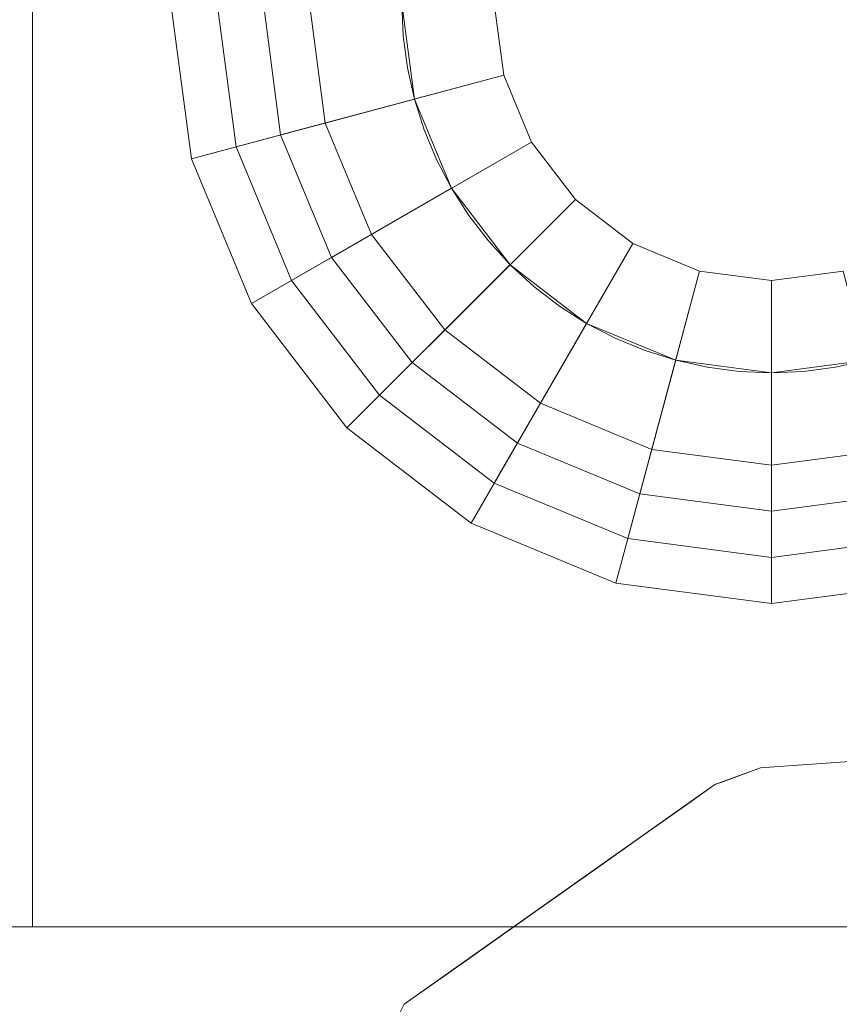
# Model space of a CAD drawing. Header units: inches. Extents: x -412 to -304, y -62 to 18.
# Tile 280 of 656: x -360.106 to -359.756, y -29.591 to -29.171. Entities that reach past the tile are written whole.
import ezdxf

# ---------------------------------------------------------------- set-up
doc = ezdxf.new("R2010")
doc.units = ezdxf.units.IN
doc.header["$LTSCALE"] = 32
doc.header["$MEASUREMENT"] = 0
doc.linetypes.add('Dash Style-1', pattern=[0.083328, 0.041656, -0.041672])
for name, color, linetype, lineweight in [('Black', 7, 'Continuous', 18), ('DashLineFill', 7, 'Dash Style-1', 13), ('Drawing', 7, 'Continuous', 18), ('Metal_HtAdjMech', 7, 'Continuous', 18), ('None', 7, 'Continuous', 18), ('SolidLine', 7, 'Continuous', 15), ('Wood_1-H', 7, 'Continuous', 13)]:
    doc.layers.add(name, color=color, linetype=linetype, lineweight=lineweight)

# ---------------------------------------------------------------- blocks, each defined once
blk = doc.blocks.new('Group-20')
at = {"layer": 'Black'}
for points in [[(-34.54794, 16.53613, 28.9791), (34.54794, 16.53613, 28.9791), (34.54794, -16.53613, 28.9791), (-34.54794, -16.53613, 28.9791)], [(-34.54794, 16.53613, 27.70079), (34.54794, 16.53613, 27.70079), (34.54794, -16.53613, 27.70079), (-34.54794, -16.53613, 27.70079)]]:
    blk.add_3dface(points, dxfattribs=at)
at = {"layer": 'Wood_1-H'}
for points in [[(-35.96494, 17.95313, 28.99879), (35.96494, 17.95313, 28.99879), (35.96494, -17.95313, 28.99879), (-35.96494, -17.95313, 28.99879)], [(-35.96494, 17.95313, 28.9791), (35.96494, 17.95313, 28.9791), (35.96494, -17.95313, 28.9791), (-35.96494, -17.95313, 28.9791)]]:
    blk.add_3dface(points, dxfattribs=at)
blk = doc.blocks.new('MpHtAdjTrough-1095 (3D)')
at = {"layer": 'Black'}
for points in [[(-17.3622, -4.05467, -1.5537), (17.3622, -4.05467, -1.5537), (17.3622, 2.5995, -3.97562), (-17.3622, 2.5995, -3.97562)], [(-17.3622, 2.59168, -4.03646), (17.3622, 2.59168, -4.03646), (17.3622, -4.07513, -1.60994), (-17.3622, -4.07513, -1.60994)]]:
    blk.add_3dface(points, dxfattribs=at)
blk = doc.blocks.new('MPHtAdj-PowerUnit (3D)')
at = {"layer": 'Metal_HtAdjMech'}
for points, invisible_edges in [([(-17.46708, -1.86908, -1.59361), (-17.48422, -1.84486, -1.57593), (-17.48422, 1.77418, -1.57593), (-17.46704, 1.79845, -1.59364)], 10), ([(-17.48422, 1.77418, -1.57593), (-17.48422, -1.84486, -1.57593), (-17.50736, -1.81215, -1.54844), (-17.50736, 1.74147, -1.54844)], 5), ([(-17.50736, 1.74147, -1.54844), (-17.50736, -1.81215, -1.54844), (-17.52814, -1.78278, -1.51913), (-17.52814, 1.71209, -1.51913)], 5), ([(-17.53761, 1.69871, -1.50386), (-17.52814, 1.71209, -1.51913), (-17.52814, -1.78278, -1.51913)], 10), ([(-17.53761, -1.7694, -1.50386), (-17.54643, -1.75694, -1.4882), (-17.54643, 1.68624, -1.4882), (-17.53761, 1.69871, -1.50386)], 10), ([(-17.53761, 1.69871, -1.50386), (-17.52814, -1.78278, -1.51913), (-17.53761, -1.7694, -1.50386)], 9), ([(-17.55388, 1.6757, -1.47365), (-17.54643, 1.68624, -1.4882), (-17.54643, -1.75694, -1.4882)], 10), ([(-17.56078, 1.66595, -1.45882), (-17.55388, 1.6757, -1.47365), (-17.55388, -1.7464, -1.47365)], 10), ([(-17.55388, 1.6757, -1.47365), (-17.54643, -1.75694, -1.4882), (-17.55388, -1.7464, -1.47365)], 9), ([(-17.56203, 1.66255, -1.45584), (-17.56078, 1.66595, -1.45882), (-17.55388, -1.7464, -1.47365)], 10), ([(-17.57063, -1.67923, -1.43465), (-17.56203, 1.66255, -1.45584), (-17.56203, -1.73323, -1.45584)], 11), ([(-17.55388, -1.7464, -1.47365), (-17.56203, -1.73323, -1.45584), (-17.56203, 1.66255, -1.45584)], 11), ([(-8.18665, -1.46268, -0.15748), (-17.57063, -1.67923, -0.15748), (-17.56788, -1.71726, -0.15748), (-17.56078, -1.73666, -0.15748)], 9), ([(-8.21386, -1.73658, -0.15748), (-8.20681, -1.71726, -0.15748), (-8.18665, -1.46268, -0.15748), (-17.56078, -1.73666, -0.15748)], 12), ([(-17.56203, -1.73323, -1.45584), (-17.56788, -1.71726, -1.44183), (-17.57063, -1.67923, -1.43465)], 8), ([(-17.56078, -1.73666, -0.15748), (-17.56788, -1.71726, -0.15748), (-17.56788, -1.71726, -1.44183), (-17.56203, -1.73323, -1.45584)], 8), ([(-17.56203, -1.73323, -1.45584), (-17.56078, -1.73666, -1.45884), (-17.56078, -1.73666, -0.15748)], 8), ([(-17.55388, -1.7464, -1.47365), (-17.56078, -1.73666, -1.45884), (-17.56203, -1.73323, -1.45584)], 8), ([(-8.21386, -1.73658, -0.15748), (-17.56078, -1.73666, -0.15748), (-17.46708, -1.86908, -0.15748)], 9), ([(-17.46708, -1.86908, -0.15748), (-17.56078, -1.73666, -0.15748), (-17.56078, -1.73666, -1.45884), (-17.55388, -1.7464, -1.47365)], 8), ([(-17.46708, -1.86908, -0.15748), (-17.43493, -1.88573, -0.15748), (-8.33966, -1.88573, -0.15748), (-8.21386, -1.73658, -0.15748)], 12), ([(-17.46708, -1.86908, -0.15748), (-17.55388, -1.7464, -1.47365), (-17.54643, -1.75694, -1.4882), (-17.53761, -1.7694, -1.50386)], 9), ([(-17.46708, -1.86908, -0.15748), (-17.53761, -1.7694, -1.50386), (-17.52814, -1.78278, -1.51913)], 9), ([(-17.52814, -1.78278, -1.51913), (-17.50736, -1.81215, -1.54844), (-17.48422, -1.84486, -1.57593), (-17.46708, -1.86908, -0.15748)], 12), ([(-17.48422, -1.84486, -1.57593), (-17.46708, -1.86908, -1.59361), (-17.46708, -1.86908, -0.15748)], 8)]:
    blk.add_3dface(points, dxfattribs=dict(at, invisible_edges=invisible_edges))
blk.add_3dface([(-17.56788, -1.71726, -1.44183), (-17.56788, -1.71726, -0.15748), (-17.57063, -1.67923, -0.15748), (-17.57063, -1.67923, -1.43465)], dxfattribs=at)
blk = doc.blocks.new('TEK04-FrameB (3D)')
at = {"layer": 'Black'}
for points in [[(19.28416, -0.63864, 11.61417), (19.35039, -0.62992, 11.61417), (19.35039, -0.72835, 11.61417), (19.30963, -0.73371, 11.61417)], [(19.28416, -0.63864, 11.67323), (19.35039, -0.62992, 11.67323), (19.35039, -0.62992, 11.61417), (19.28416, -0.63864, 11.61417)], [(19.28926, -0.65766, 11.69291), (19.35039, -0.64961, 11.69291), (19.35039, -0.62992, 11.67323), (19.28416, -0.63864, 11.67323)], [(19.22244, -0.66421, 11.61417), (19.28416, -0.63864, 11.61417), (19.30963, -0.73371, 11.61417), (19.27165, -0.74944, 11.61417)], [(19.22244, -0.66421, 11.67323), (19.28416, -0.63864, 11.67323), (19.28416, -0.63864, 11.61417), (19.22244, -0.66421, 11.61417)], [(19.23228, -0.68125, 11.69291), (19.28926, -0.65766, 11.69291), (19.28416, -0.63864, 11.67323), (19.22244, -0.66421, 11.67323)], [(19.31982, -0.77174, 11.69291), (19.35039, -0.76772, 11.69291), (19.35039, -0.64961, 11.69291), (19.28926, -0.65766, 11.69291)], [(19.29134, -0.78354, 11.69291), (19.31982, -0.77174, 11.69291), (19.28926, -0.65766, 11.69291), (19.23228, -0.68125, 11.69291)], [(19.16944, -0.70487, 11.61417), (19.22244, -0.66421, 11.61417), (19.27165, -0.74944, 11.61417), (19.23904, -0.77447, 11.61417)], [(19.16944, -0.70487, 11.67323), (19.22244, -0.66421, 11.67323), (19.22244, -0.66421, 11.61417), (19.16944, -0.70487, 11.61417)], [(19.18336, -0.71879, 11.69291), (19.23228, -0.68125, 11.69291), (19.22244, -0.66421, 11.67323), (19.16944, -0.70487, 11.67323)], [(19.29435, -0.67667, 11.47638), (19.35039, -0.66929, 11.47638), (19.35039, -0.68898, 11.45669), (19.29945, -0.69568, 11.45669)], [(19.29435, -0.67667, 11.53543), (19.35039, -0.66929, 11.53543), (19.35039, -0.66929, 11.47638), (19.29435, -0.67667, 11.47638)], [(19.30963, -0.73371, 11.53543), (19.35039, -0.72835, 11.53543), (19.35039, -0.66929, 11.53543), (19.29435, -0.67667, 11.53543)], [(19.24213, -0.6983, 11.47638), (19.29435, -0.67667, 11.47638), (19.29945, -0.69568, 11.45669), (19.25197, -0.71535, 11.45669)], [(19.24213, -0.6983, 11.53543), (19.29435, -0.67667, 11.53543), (19.29435, -0.67667, 11.47638), (19.24213, -0.6983, 11.47638)], [(19.27165, -0.74944, 11.53543), (19.30963, -0.73371, 11.53543), (19.29435, -0.67667, 11.53543), (19.24213, -0.6983, 11.53543)], [(19.26688, -0.80231, 11.69291), (19.29134, -0.78354, 11.69291), (19.23228, -0.68125, 11.69291), (19.18336, -0.71879, 11.69291)], [(19.29945, -0.69568, 11.45669), (19.35039, -0.68898, 11.45669), (19.35039, -0.76772, 11.45669), (19.31982, -0.77174, 11.45669)], [(19.25197, -0.71535, 11.45669), (19.29945, -0.69568, 11.45669), (19.31982, -0.77174, 11.45669), (19.29134, -0.78354, 11.45669)], [(19.19728, -0.73271, 11.47638), (19.24213, -0.6983, 11.47638), (19.25197, -0.71535, 11.45669), (19.2112, -0.74663, 11.45669)], [(19.19728, -0.73271, 11.53543), (19.24213, -0.6983, 11.53543), (19.24213, -0.6983, 11.47638), (19.19728, -0.73271, 11.47638)], [(19.23904, -0.77447, 11.53543), (19.27165, -0.74944, 11.53543), (19.24213, -0.6983, 11.53543), (19.19728, -0.73271, 11.53543)], [(19.12877, -0.75787, 11.61417), (19.16944, -0.70487, 11.61417), (19.23904, -0.77447, 11.61417), (19.21401, -0.80709, 11.61417)], [(19.12877, -0.75787, 11.67323), (19.16944, -0.70487, 11.67323), (19.16944, -0.70487, 11.61417), (19.12877, -0.75787, 11.61417)], [(19.14582, -0.76772, 11.69291), (19.18336, -0.71879, 11.69291), (19.16944, -0.70487, 11.67323), (19.12877, -0.75787, 11.67323)], [(19.2112, -0.74663, 11.45669), (19.25197, -0.71535, 11.45669), (19.29134, -0.78354, 11.45669), (19.26688, -0.80231, 11.45669)], [(19.24811, -0.82677, 11.69291), (19.26688, -0.80231, 11.69291), (19.18336, -0.71879, 11.69291), (19.14582, -0.76772, 11.69291)], [(19.30963, -0.73371, 11.61417), (19.35039, -0.72835, 11.61417), (19.35039, -0.72835, 11.53543), (19.30963, -0.73371, 11.53543)], [(19.16287, -0.77756, 11.47638), (19.19728, -0.73271, 11.47638), (19.2112, -0.74663, 11.45669), (19.17992, -0.7874, 11.45669)], [(19.16287, -0.77756, 11.53543), (19.19728, -0.73271, 11.53543), (19.19728, -0.73271, 11.47638), (19.16287, -0.77756, 11.47638)], [(19.21401, -0.80709, 11.53543), (19.23904, -0.77447, 11.53543), (19.19728, -0.73271, 11.53543), (19.16287, -0.77756, 11.53543)], [(19.27165, -0.74944, 11.61417), (19.30963, -0.73371, 11.61417), (19.30963, -0.73371, 11.53543), (19.27165, -0.74944, 11.53543)], [(19.17992, -0.7874, 11.45669), (19.2112, -0.74663, 11.45669), (19.26688, -0.80231, 11.45669), (19.24811, -0.82677, 11.45669)], [(19.23904, -0.77447, 11.61417), (19.27165, -0.74944, 11.61417), (19.27165, -0.74944, 11.53543), (19.23904, -0.77447, 11.53543)], [(19.10321, -0.81959, 11.61417), (19.12877, -0.75787, 11.61417), (19.21401, -0.80709, 11.61417), (19.19828, -0.84507, 11.61417)], [(19.10321, -0.81959, 11.67323), (19.12877, -0.75787, 11.67323), (19.12877, -0.75787, 11.61417), (19.10321, -0.81959, 11.61417)], [(19.12222, -0.82469, 11.69291), (19.14582, -0.76772, 11.69291), (19.12877, -0.75787, 11.67323), (19.10321, -0.81959, 11.67323)], [(19.23631, -0.85526, 11.69291), (19.24811, -0.82677, 11.69291), (19.14582, -0.76772, 11.69291), (19.12222, -0.82469, 11.69291)], [(19.31982, -0.77174, 11.45669), (19.35039, -0.76772, 11.45669), (19.35039, -0.76772, 11.69291), (19.31982, -0.77174, 11.69291)], [(19.29134, -0.78354, 11.45669), (19.31982, -0.77174, 11.45669), (19.31982, -0.77174, 11.69291), (19.29134, -0.78354, 11.69291)], [(19.21401, -0.80709, 11.61417), (19.23904, -0.77447, 11.61417), (19.23904, -0.77447, 11.53543), (19.21401, -0.80709, 11.53543)], [(19.14124, -0.82978, 11.47638), (19.16287, -0.77756, 11.47638), (19.17992, -0.7874, 11.45669), (19.16025, -0.83488, 11.45669)], [(19.14124, -0.82978, 11.53543), (19.16287, -0.77756, 11.53543), (19.16287, -0.77756, 11.47638), (19.14124, -0.82978, 11.47638)], [(19.19828, -0.84507, 11.53543), (19.21401, -0.80709, 11.53543), (19.16287, -0.77756, 11.53543), (19.14124, -0.82978, 11.53543)], [(19.26688, -0.80231, 11.45669), (19.29134, -0.78354, 11.45669), (19.29134, -0.78354, 11.69291), (19.26688, -0.80231, 11.69291)], [(19.16025, -0.83488, 11.45669), (19.17992, -0.7874, 11.45669), (19.24811, -0.82677, 11.45669), (19.23631, -0.85526, 11.45669)], [(19.24811, -0.82677, 11.45669), (19.26688, -0.80231, 11.45669), (19.26688, -0.80231, 11.69291), (19.24811, -0.82677, 11.69291)], [(19.19828, -0.84507, 11.61417), (19.21401, -0.80709, 11.61417), (19.21401, -0.80709, 11.53543), (19.19828, -0.84507, 11.53543)], [(19.09449, -0.88583, 11.61417), (19.10321, -0.81959, 11.61417), (19.19828, -0.84507, 11.61417), (19.19291, -0.88583, 11.61417)], [(19.09449, -0.88583, 11.67323), (19.10321, -0.81959, 11.67323), (19.10321, -0.81959, 11.61417), (19.09449, -0.88583, 11.61417)], [(19.11417, -0.88583, 11.69291), (19.12222, -0.82469, 11.69291), (19.10321, -0.81959, 11.67323), (19.09449, -0.88583, 11.67323)], [(19.23228, -0.88583, 11.69291), (19.23631, -0.85526, 11.69291), (19.12222, -0.82469, 11.69291), (19.11417, -0.88583, 11.69291)], [(19.23631, -0.85526, 11.45669), (19.24811, -0.82677, 11.45669), (19.24811, -0.82677, 11.69291), (19.23631, -0.85526, 11.69291)], [(19.13386, -0.88583, 11.47638), (19.14124, -0.82978, 11.47638), (19.16025, -0.83488, 11.45669), (19.15354, -0.88583, 11.45669)], [(19.13386, -0.88583, 11.53543), (19.14124, -0.82978, 11.53543), (19.14124, -0.82978, 11.47638), (19.13386, -0.88583, 11.47638)], [(19.19291, -0.88583, 11.53543), (19.19828, -0.84507, 11.53543), (19.14124, -0.82978, 11.53543), (19.13386, -0.88583, 11.53543)], [(19.15354, -0.88583, 11.45669), (19.16025, -0.83488, 11.45669), (19.23631, -0.85526, 11.45669), (19.23228, -0.88583, 11.45669)], [(19.19291, -0.88583, 11.61417), (19.19828, -0.84507, 11.61417), (19.19828, -0.84507, 11.53543), (19.19291, -0.88583, 11.53543)], [(19.23228, -0.88583, 11.45669), (19.23631, -0.85526, 11.45669), (19.23631, -0.85526, 11.69291), (19.23228, -0.88583, 11.69291)], [(19.09449, -0.88583, 11.61417), (19.19291, -0.88583, 11.61417), (19.19291, -0.88583, 11.61417)], [(19.10321, -0.95206, 11.61417), (19.09449, -0.88583, 11.61417), (19.19291, -0.88583, 11.61417), (19.19828, -0.92659, 11.61417)], [(19.09449, -0.88583, 11.67323), (19.09449, -0.88583, 11.61417), (19.09449, -0.88583, 11.61417)], [(19.10321, -0.95206, 11.67323), (19.09449, -0.88583, 11.67323), (19.09449, -0.88583, 11.61417), (19.10321, -0.95206, 11.61417)], [(19.11417, -0.88583, 11.69291), (19.09449, -0.88583, 11.67323), (19.09449, -0.88583, 11.67323)], [(19.12222, -0.94697, 11.69291), (19.11417, -0.88583, 11.69291), (19.09449, -0.88583, 11.67323), (19.10321, -0.95206, 11.67323)], [(19.23228, -0.88583, 11.69291), (19.11417, -0.88583, 11.69291), (19.11417, -0.88583, 11.69291)], [(19.23631, -0.9164, 11.69291), (19.23228, -0.88583, 11.69291), (19.11417, -0.88583, 11.69291), (19.12222, -0.94697, 11.69291)], [(19.13386, -0.88583, 11.47638), (19.15354, -0.88583, 11.45669), (19.15354, -0.88583, 11.45669)], [(19.14124, -0.94187, 11.47638), (19.13386, -0.88583, 11.47638), (19.15354, -0.88583, 11.45669), (19.16025, -0.93678, 11.45669)], [(19.13386, -0.88583, 11.53543), (19.13386, -0.88583, 11.47638), (19.13386, -0.88583, 11.47638)], [(19.14124, -0.94187, 11.53543), (19.13386, -0.88583, 11.53543), (19.13386, -0.88583, 11.47638), (19.14124, -0.94187, 11.47638)], [(19.19291, -0.88583, 11.53543), (19.13386, -0.88583, 11.53543), (19.13386, -0.88583, 11.53543)], [(19.19828, -0.92659, 11.53543), (19.19291, -0.88583, 11.53543), (19.13386, -0.88583, 11.53543), (19.14124, -0.94187, 11.53543)], [(19.15354, -0.88583, 11.45669), (19.23228, -0.88583, 11.45669), (19.23228, -0.88583, 11.45669)], [(19.15354, -0.88583, 11.45669), (19.15354, -0.88583, 11.45669), (19.23228, -0.88583, 11.45669)], [(19.16025, -0.93678, 11.45669), (19.15354, -0.88583, 11.45669), (19.23228, -0.88583, 11.45669), (19.23631, -0.9164, 11.45669)], [(19.19291, -0.88583, 11.61417), (19.19291, -0.88583, 11.53543), (19.19291, -0.88583, 11.53543)], [(19.19828, -0.92659, 11.61417), (19.19291, -0.88583, 11.61417), (19.19291, -0.88583, 11.53543), (19.19828, -0.92659, 11.53543)], [(19.23228, -0.88583, 11.45669), (19.23228, -0.88583, 11.69291), (19.23228, -0.88583, 11.69291)], [(19.23631, -0.9164, 11.45669), (19.23228, -0.88583, 11.45669), (19.23228, -0.88583, 11.69291), (19.23631, -0.9164, 11.69291)]]:
    blk.add_3dface(points, dxfattribs=at)
at = {"layer": 'Metal_HtAdjMech'}
for points, invisible_edges in [([(19.74409, -0.37402, 11.61417), (18.95669, -0.37402, 11.61417), (19.33667, -0.72895, 11.61417), (19.35039, -0.72835, 11.61417)], 11), ([(18.95669, -0.37402, 11.61417), (19.32305, -0.73074, 11.61417), (19.33667, -0.72895, 11.61417)], 9), ([(18.95669, -0.37402, 11.61417), (19.29653, -0.73784, 11.61417), (19.30963, -0.73371, 11.61417)], 9), ([(18.95669, -0.37402, 11.61417), (19.28384, -0.7431, 11.61417), (19.29653, -0.73784, 11.61417)], 9), ([(19.30963, -0.73371, 11.61417), (19.32305, -0.73074, 11.61417), (18.95669, -0.37402, 11.61417)], 10), ([(18.95669, -0.37402, 11.61417), (19.26007, -0.75683, 11.61417), (19.27165, -0.74944, 11.61417)], 9), ([(19.27165, -0.74944, 11.61417), (19.28384, -0.7431, 11.61417), (18.95669, -0.37402, 11.61417)], 10), ([(18.95669, -0.37402, 11.61417), (19.23904, -0.77447, 11.61417), (19.24917, -0.76519, 11.61417)], 9), ([(19.24917, -0.76519, 11.61417), (19.26007, -0.75683, 11.61417), (18.95669, -0.37402, 11.61417)], 10), ([(18.95669, -0.37402, 11.61417), (19.22139, -0.7955, 11.61417), (19.22976, -0.7846, 11.61417)], 9), ([(19.22976, -0.7846, 11.61417), (19.23904, -0.77447, 11.61417), (18.95669, -0.37402, 11.61417)], 10), ([(18.95669, -0.37402, 11.61417), (19.20767, -0.81927, 11.61417), (19.21401, -0.80709, 11.61417)], 9), ([(18.95669, -0.37402, 11.61417), (19.19531, -0.85848, 11.61417), (19.19828, -0.84507, 11.61417)], 9), ([(18.95669, -0.37402, 11.61417), (19.20241, -0.93969, 11.61417), (19.19828, -0.92659, 11.61417)], 9), ([(19.21401, -0.80709, 11.61417), (19.22139, -0.7955, 11.61417), (18.95669, -0.37402, 11.61417)], 10), ([(18.95669, -0.37402, 11.61417), (19.19351, -0.8721, 11.61417), (19.19531, -0.85848, 11.61417)], 9), ([(19.19828, -0.92659, 11.61417), (19.19531, -0.91317, 11.61417), (18.95669, -0.37402, 11.61417)], 10), ([(19.19828, -0.84507, 11.61417), (19.20241, -0.83197, 11.61417), (18.95669, -0.37402, 11.61417)], 10), ([(18.95669, -0.37402, 11.61417), (19.2822, -1.81102, 11.61417), (19.20767, -0.95238, 11.61417), (19.20241, -0.93969, 11.61417)], 11), ([(19.19531, -0.91317, 11.61417), (19.19351, -0.89955, 11.61417), (18.95669, -0.37402, 11.61417)], 10), ([(19.20241, -0.83197, 11.61417), (19.20767, -0.81927, 11.61417), (18.95669, -0.37402, 11.61417)], 10), ([(18.95669, -0.37402, 11.61417), (19.19351, -0.89955, 11.61417), (19.19291, -0.88583, 11.61417)], 9), ([(19.19291, -0.88583, 11.61417), (19.19351, -0.8721, 11.61417), (18.95669, -0.37402, 11.61417)], 10), ([(18.95669, -0.37402, 11.61417), (19.2764, -1.82346, 11.61417), (19.27903, -1.81712, 11.61417)], 9), ([(18.95669, -0.37402, 11.61417), (18.95669, -2.26378, 11.61417), (19.27285, -1.83672, 11.61417), (19.27434, -1.83001, 11.61417)], 10), ([(19.27434, -1.83001, 11.61417), (19.2764, -1.82346, 11.61417), (18.95669, -0.37402, 11.61417)], 10), ([(19.27903, -1.81712, 11.61417), (19.2822, -1.81102, 11.61417), (18.95669, -0.37402, 11.61417)], 10), ([(18.95669, -2.26378, 11.53543), (18.95669, -2.26378, 11.61417), (18.95669, -0.37402, 11.61417), (18.95669, -0.38431, 11.61372)], 8), ([(18.95669, -0.38431, 11.61372), (18.95669, -0.39453, 11.61238), (18.95669, -2.26378, 11.53543)], 10), ([(18.95669, -0.39453, 11.61238), (18.95669, -0.40458, 11.61015), (18.95669, -2.26378, 11.53543)], 10), ([(18.95669, -0.40458, 11.61015), (18.95669, -0.41441, 11.60705), (18.95669, -2.26378, 11.53543)], 10), ([(18.95669, -2.26378, 11.53543), (18.95669, -0.41441, 11.60705), (18.95669, -0.42393, 11.60311)], 9), ([(18.95669, -0.57085, 11.53543), (18.95669, -0.42393, 11.60311), (18.95669, -0.43307, 11.59835)], 9), ([(18.95669, -0.42393, 11.60311), (18.95669, -0.57085, 11.53543), (18.95669, -2.26378, 11.53543)], 9), ([(18.95669, -0.43307, 11.59835), (18.95669, -0.44176, 11.59281), (18.95669, -0.57085, 11.53543)], 10), ([(18.95669, -0.57085, 11.53543), (18.95669, -0.44176, 11.59281), (18.95669, -0.44994, 11.58654)], 9), ([(18.95669, -0.57085, 11.53543), (18.95669, -0.44994, 11.58654), (18.95669, -0.45753, 11.57958)], 9), ([(18.95669, -0.45753, 11.57958), (18.95669, -0.46449, 11.57198), (18.95669, -0.57085, 11.53543)], 10), ([(18.95669, -0.57085, 11.53543), (18.95669, -0.46449, 11.57198), (18.95669, -0.47077, 11.56381)], 9), ([(18.95669, -0.47077, 11.56381), (18.95669, -0.4763, 11.55512), (18.95669, -0.57085, 11.53543)], 10), ([(18.95669, -0.57085, 11.53543), (18.95669, -0.4763, 11.55512), (18.95669, -0.48106, 11.54598)], 9), ([(18.95669, -0.48106, 11.54598), (18.95669, -0.485, 11.53646), (18.95669, -0.57085, 11.53543)], 10), ([(18.95669, -0.57085, 11.53543), (18.95669, -0.485, 11.53646), (18.95669, -0.4881, 11.52663)], 9), ([(18.95669, -0.4881, 11.52663), (18.95669, -0.49033, 11.51657), (18.95669, -0.57085, 11.53543)], 10), ([(18.95669, -0.57085, 11.53543), (18.95669, -0.49033, 11.51657), (18.95669, -0.49168, 11.50636)], 9), ([(18.95669, -0.57085, 11.53543), (18.95669, -0.49168, 11.50636), (18.95669, -0.49213, 11.49606)], 9), ([(18.95669, -0.49213, 11.49606), (18.95669, -0.49213, 11.33858), (18.95669, -0.57085, 11.33954), (18.95669, -0.57085, 11.53543)], 8), ([(18.95669, -0.57085, 11.33954), (18.95669, -0.49213, 11.33858), (19.14862, -0.49213, 11.33858)], 8), ([(19.14862, -0.49213, 11.33858), (19.74409, -0.49213, 11.33858), (19.74409, -0.57085, 11.33954), (18.95669, -0.57085, 11.33954)], 8), ([(18.95669, -0.57085, 11.53543), (19.32305, -0.73074, 11.53543), (19.30963, -0.73371, 11.53543)], 9), ([(19.35039, -0.72835, 11.53543), (19.33667, -0.72895, 11.53543), (18.95669, -0.57085, 11.53543), (19.74409, -0.57085, 11.53543)], 10), ([(19.30963, -0.73371, 11.53543), (19.29653, -0.73784, 11.53543), (18.95669, -0.57085, 11.53543)], 10), ([(19.33667, -0.72895, 11.53543), (19.32305, -0.73074, 11.53543), (18.95669, -0.57085, 11.53543)], 10), ([(18.95669, -0.57085, 11.53543), (19.28384, -0.7431, 11.53543), (19.27165, -0.74944, 11.53543)], 9), ([(18.95669, -0.57085, 11.53543), (19.26007, -0.75683, 11.53543), (19.24917, -0.76519, 11.53543)], 9), ([(19.29653, -0.73784, 11.53543), (19.28384, -0.7431, 11.53543), (18.95669, -0.57085, 11.53543)], 10), ([(18.95669, -0.57085, 11.53543), (19.23904, -0.77447, 11.53543), (19.22976, -0.7846, 11.53543)], 9), ([(19.27165, -0.74944, 11.53543), (19.26007, -0.75683, 11.53543), (18.95669, -0.57085, 11.53543)], 10), ([(19.24917, -0.76519, 11.53543), (19.23904, -0.77447, 11.53543), (18.95669, -0.57085, 11.53543)], 10), ([(18.95669, -0.57085, 11.53543), (19.20241, -0.83197, 11.53543), (19.19828, -0.84507, 11.53543)], 9), ([(19.19828, -0.84507, 11.53543), (19.19531, -0.85848, 11.53543), (18.95669, -0.57085, 11.53543)], 10), ([(18.95669, -0.57085, 11.53543), (19.22139, -0.7955, 11.53543), (19.21401, -0.80709, 11.53543)], 9), ([(18.95669, -0.57085, 11.53543), (19.19531, -0.91317, 11.53543), (19.19828, -0.92659, 11.53543)], 9), ([(18.95669, -0.57085, 11.53543), (19.20767, -0.81927, 11.53543), (19.20241, -0.83197, 11.53543)], 9), ([(19.22976, -0.7846, 11.53543), (19.22139, -0.7955, 11.53543), (18.95669, -0.57085, 11.53543)], 10), ([(18.95669, -0.57085, 11.53543), (19.19351, -0.89955, 11.53543), (19.19531, -0.91317, 11.53543)], 9), ([(19.21401, -0.80709, 11.53543), (19.20767, -0.81927, 11.53543), (18.95669, -0.57085, 11.53543)], 10), ([(19.19828, -0.92659, 11.53543), (19.20241, -0.93969, 11.53543), (19.2822, -1.81102, 11.53543), (18.95669, -0.57085, 11.53543)], 14), ([(19.19531, -0.85848, 11.53543), (19.19351, -0.8721, 11.53543), (18.95669, -0.57085, 11.53543)], 10), ([(18.95669, -2.26378, 11.53543), (18.95669, -0.57085, 11.53543), (19.2764, -1.82346, 11.53543), (19.27434, -1.83001, 11.53543)], 10), ([(18.95669, -0.57085, 11.53543), (19.2822, -1.81102, 11.53543), (19.27903, -1.81712, 11.53543)], 9), ([(19.27903, -1.81712, 11.53543), (19.2764, -1.82346, 11.53543), (18.95669, -0.57085, 11.53543)], 10), ([(18.95669, -0.57085, 11.53543), (19.19291, -0.88583, 11.53543), (19.19351, -0.89955, 11.53543)], 9), ([(19.19351, -0.8721, 11.53543), (19.19291, -0.88583, 11.53543), (18.95669, -0.57085, 11.53543)], 10), ([(19.33667, -0.72895, 11.53543), (19.33667, -0.72895, 11.61417), (19.32305, -0.73074, 11.61417), (19.32305, -0.73074, 11.53543)], 5), ([(19.35039, -0.72835, 11.53543), (19.35039, -0.72835, 11.61417), (19.33667, -0.72895, 11.61417), (19.33667, -0.72895, 11.53543)], 5), ([(19.30963, -0.73371, 11.53543), (19.30963, -0.73371, 11.61417), (19.29653, -0.73784, 11.61417), (19.29653, -0.73784, 11.53543)], 5), ([(19.32305, -0.73074, 11.53543), (19.32305, -0.73074, 11.61417), (19.30963, -0.73371, 11.61417), (19.30963, -0.73371, 11.53543)], 5), ([(19.29653, -0.73784, 11.53543), (19.29653, -0.73784, 11.61417), (19.28384, -0.7431, 11.61417), (19.28384, -0.7431, 11.53543)], 5), ([(19.28384, -0.7431, 11.53543), (19.28384, -0.7431, 11.61417), (19.27165, -0.74944, 11.61417), (19.27165, -0.74944, 11.53543)], 5), ([(19.27165, -0.74944, 11.53543), (19.27165, -0.74944, 11.61417), (19.26007, -0.75683, 11.61417), (19.26007, -0.75683, 11.53543)], 5), ([(19.26007, -0.75683, 11.53543), (19.26007, -0.75683, 11.61417), (19.24917, -0.76519, 11.61417), (19.24917, -0.76519, 11.53543)], 5), ([(19.24917, -0.76519, 11.53543), (19.24917, -0.76519, 11.61417), (19.23904, -0.77447, 11.61417), (19.23904, -0.77447, 11.53543)], 5), ([(19.23904, -0.77447, 11.53543), (19.23904, -0.77447, 11.61417), (19.22976, -0.7846, 11.61417), (19.22976, -0.7846, 11.53543)], 5), ([(19.22976, -0.7846, 11.53543), (19.22976, -0.7846, 11.61417), (19.22139, -0.7955, 11.61417), (19.22139, -0.7955, 11.53543)], 5), ([(19.22139, -0.7955, 11.53543), (19.22139, -0.7955, 11.61417), (19.21401, -0.80709, 11.61417), (19.21401, -0.80709, 11.53543)], 5), ([(19.21401, -0.80709, 11.53543), (19.21401, -0.80709, 11.61417), (19.20767, -0.81927, 11.61417), (19.20767, -0.81927, 11.53543)], 5), ([(19.20767, -0.81927, 11.53543), (19.20767, -0.81927, 11.61417), (19.20241, -0.83197, 11.61417), (19.20241, -0.83197, 11.53543)], 5), ([(19.20241, -0.83197, 11.53543), (19.20241, -0.83197, 11.61417), (19.19828, -0.84507, 11.61417), (19.19828, -0.84507, 11.53543)], 5), ([(19.19828, -0.84507, 11.53543), (19.19828, -0.84507, 11.61417), (19.19531, -0.85848, 11.61417), (19.19531, -0.85848, 11.53543)], 5), ([(19.19531, -0.85848, 11.53543), (19.19531, -0.85848, 11.61417), (19.19351, -0.8721, 11.61417), (19.19351, -0.8721, 11.53543)], 5), ([(19.19351, -0.8721, 11.53543), (19.19351, -0.8721, 11.61417), (19.19291, -0.88583, 11.61417), (19.19291, -0.88583, 11.53543)], 5), ([(19.19291, -0.88583, 11.53543), (19.19291, -0.88583, 11.61417), (19.19351, -0.89955, 11.61417), (19.19351, -0.89955, 11.53543)], 5), ([(19.19351, -0.89955, 11.53543), (19.19351, -0.89955, 11.61417), (19.19531, -0.91317, 11.61417), (19.19531, -0.91317, 11.53543)], 5), ([(19.19531, -0.91317, 11.53543), (19.19531, -0.91317, 11.61417), (19.19828, -0.92659, 11.61417), (19.19828, -0.92659, 11.53543)], 5)]:
    blk.add_3dface(points, dxfattribs=dict(at, invisible_edges=invisible_edges))
blk.add_3dface([(19.74409, -0.57085, 11.53543), (18.95669, -0.57085, 11.53543), (18.95669, -0.57085, 11.33954), (19.74409, -0.57085, 11.33954)], dxfattribs=at)
blk = doc.blocks.new('TEK04-Frame (3D)')
at = {"layer": 'DashLineFill', "color": 7, "transparency": 33554687}
blk.add_blockref('TEK04-FrameB (3D)', (-1.4565, 2.59843, -11.69291), dxfattribs=at)
blk = doc.blocks.new('Group-23')
at = {"layer": 'None'}
blk.add_blockref('Group-20', (0, 0), dxfattribs=at)
at = {"layer": 'SolidLine', "color": 7}
for name, p in [('MpHtAdjTrough-1095 (3D)', (0, 0, 27.70079)), ('MPHtAdj-PowerUnit (3D)', (21.55512, 0, 27.70079))]:
    blk.add_blockref(name, p, dxfattribs=at)
at = {"layer": 'SolidLine', "color": 7, "rotation": 180}
blk.add_blockref('TEK04-Frame (3D)', (21.55512, 0, 27.70079), dxfattribs=at)
blk = doc.blocks.new('MP Ht Adju Rect Table (3D)')
at = {"layer": 'None'}
blk.add_blockref('Group-23', (0, 0), dxfattribs=at)
at = {"layer": 'Drawing', "color": 0, "flags": 1}
for tag in ['Tag', 'Catalog', 'Option1', 'Option2', 'Option3', 'Option4', 'Option5', 'Option6', 'Option7', 'Option8', 'Option9', 'Option10', 'Option11', 'Option12', 'Custom', 'FinishGroup', 'Discount', 'Item2', 'Item3', 'Item6', 'Item9', 'Item10', 'Item12', 'Item13', 'Item16', 'Item19', 'Item20', 'Item21', 'Item22', 'Item23', 'Item24', 'Item25', 'Item8', 'Item18', 'Item1', 'Item4', 'Item5', 'Item7', 'Item11', 'Item14', 'Item15', 'Item17']:
    blk.add_attdef(tag, (-16.60664, -46.53056), '', height=0.00709, dxfattribs=at)

msp = doc.modelspace()

# ---------------------------------------------------------------- block references
at = {"layer": 'Drawing', "rotation": 270}
msp.add_blockref('MP Ht Adju Rect Table (3D)', (-358.07283, -25.50309), dxfattribs=at)

doc.saveas('drawing.dxf')
